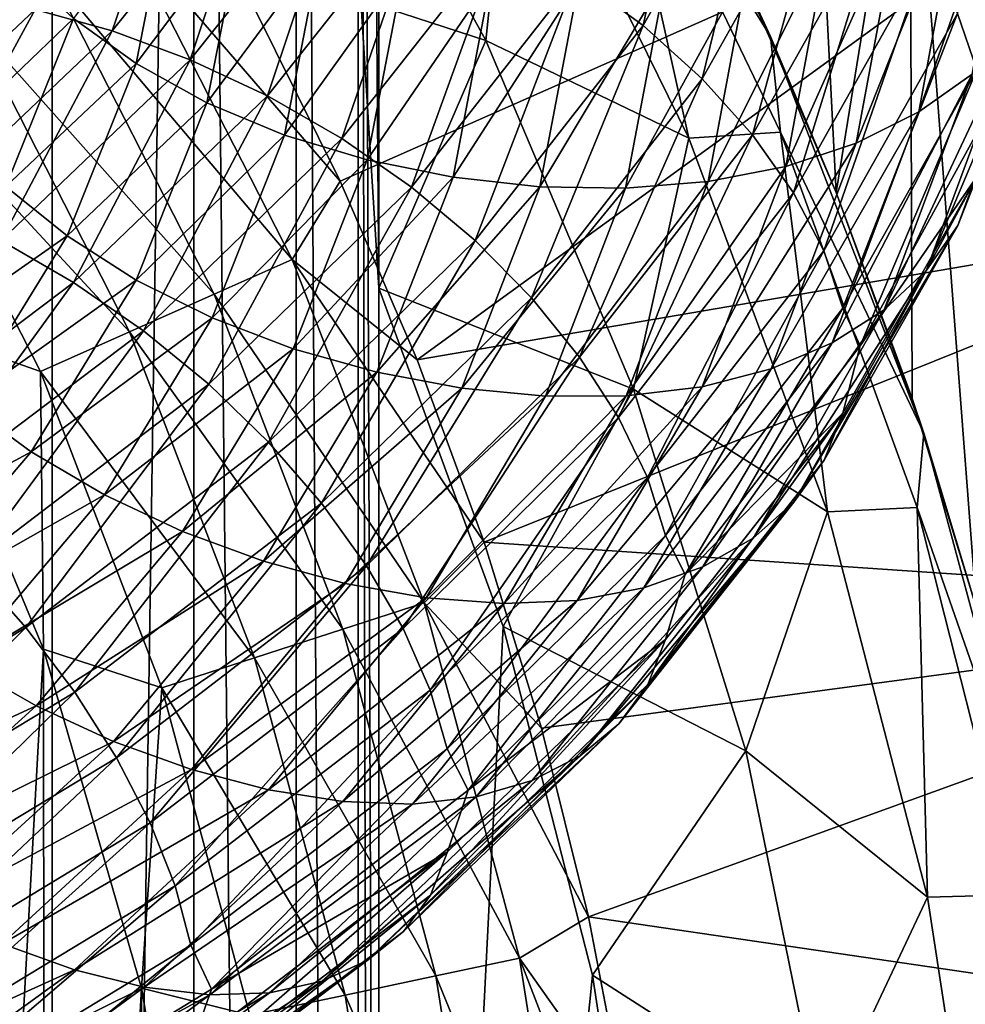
# Model space of a CAD drawing. Header units: metres. Extents: x -44 to 117, y -432 to 89.
# Tile 916 of 1056: x 13.81 to 18.26, y -63.78 to -59.15. Entities that reach past the tile are written whole.
import ezdxf

# ---------------------------------------------------------------- set-up
doc = ezdxf.new("R2010")
doc.units = ezdxf.units.M
doc.layers.add('solid_125568', color=7, linetype='CONTINUOUS')

msp = doc.modelspace()

# ---------------------------------------------------------------- linework, layer by layer
at = {"layer": 'solid_125568'}
for points in [[(13.124221, -93, 347.24649), (13.964926, -48, 345.725403), (13.124092, -48, 347.246704)], [(13.124221, -93, 347.24649), (13.96501, -93, 345.72522), (13.964926, -48, 345.725403)], [(13.96501, -93, 345.72522), (14.630137, -48, 344.119476), (13.964926, -48, 345.725403)], [(13.96501, -93, 345.72522), (14.63019, -93, 344.119324), (14.630137, -48, 344.119476)], [(15.11137, -93, 342.449127), (15.111359, -48, 342.449188), (14.630137, -48, 344.119476)], [(14.63019, -93, 344.119324), (15.11137, -93, 342.449127), (14.630137, -48, 344.119476)], [(15.402539, -93, 340.735443), (15.402534, -48, 340.735504), (15.111359, -48, 342.449188)], [(15.11137, -93, 342.449127), (15.402539, -93, 340.735443), (15.111359, -48, 342.449188)], [(15.5, -60.414574, 339), (15.5, -48, 339), (15.402534, -48, 340.735504)], [(15.5, -93, 339), (15.5, -73.585426, 339), (15.402534, -48, 340.735504)], [(15.5, -60.414574, 339), (15.402534, -48, 340.735504), (15.5, -73.585426, 339)], [(15.402539, -93, 340.735443), (15.5, -93, 339), (15.402534, -48, 340.735504)], [(15.5, -60.414574, 339), (15.414351, -59.058399, 337.372803), (15.5, -48, 339)], [(17.491821, -56.896725, 294.5), (17.243034, -59.02034, 294.5), (17.648712, -59.96497, 294.5)], [(17.995012, -57.824001, 294.5), (17.491821, -56.896725, 294.5), (17.648712, -59.96497, 294.5)], [(18.047737, -57.353283, 294.476563), (18.451561, -58.781536, 294.5), (18.906376, -59.168724, 294.476563)], [(18.047737, -57.353283, 294.476563), (18.906376, -59.168724, 294.476563), (18.843903, -58.384029, 294.406891)], [(17.33934, -59.231647, 325.5), (16.426823, -57.452251, 325.5), (16.572903, -57.989498, 328.92865)], [(16.787975, -58.103371, 294.5), (16.426823, -57.452251, 325.5), (17.33934, -59.231647, 325.5)], [(16.129858, -58.029922, 332.339172), (15.145699, -57.687019, 335.704865), (16.001421, -59.249939, 335.706604)], [(16.001421, -59.249939, 335.706604), (15.145699, -57.687019, 335.704865), (15.414351, -59.058399, 337.372803)], [(13.959386, -58.940544, 266.826752), (13.582321, -59.158241, 266.646545), (12.68823, -57.781464, 266.646545)], [(17.995012, -57.824001, 294.5), (17.648712, -59.96497, 294.5), (18.004662, -60.934494, 294.5)], [(17.995012, -57.824001, 294.5), (18.004662, -60.934494, 294.5), (18.307907, -61.920414, 294.5)], [(18.451561, -58.781536, 294.5), (17.995012, -57.824001, 294.5), (18.307907, -61.920414, 294.5)], [(16.427301, -58.951443, 882.963989), (17.013206, -57.915188, 884.461121), (16.740824, -59.180771, 883.023621)], [(17.013206, -57.915188, 884.461121), (17.33794, -58.121593, 884.545593), (16.740824, -59.180771, 883.023621)], [(16.572903, -57.989498, 328.92865), (16.129858, -58.029922, 332.339172), (16.955782, -59.710552, 332.339172)], [(17.386709, -59.682034, 328.92865), (16.572903, -57.989498, 328.92865), (16.955782, -59.710552, 332.339172)], [(17.33934, -59.231647, 325.5), (16.572903, -57.989498, 328.92865), (17.386709, -59.682034, 328.92865)], [(18.217659, -59.124065, 885.223267), (18.638592, -57.973721, 886.860107), (18.309484, -59.388973, 885.455872)], [(16.955782, -59.710552, 332.339172), (16.129858, -58.029922, 332.339172), (16.001421, -59.249939, 335.706604)], [(17.243034, -59.02034, 294.5), (16.787975, -58.103371, 294.5), (17.33934, -59.231647, 325.5)], [(16.740824, -59.180771, 883.023621), (17.33794, -58.121593, 884.545593), (17.018364, -59.43055, 883.124023)], [(17.33794, -58.121593, 884.545593), (17.625408, -58.351677, 884.668335), (17.018364, -59.43055, 883.124023)], [(19.197523, -58.192883, 271.621307), (15.318332, -59.912086, 267.378693), (14.912152, -59.093197, 267.378693)], [(19.197523, -58.192883, 271.621307), (15.679584, -60.751762, 267.378693), (15.318332, -59.912086, 267.378693)], [(19.197523, -58.192883, 271.621307), (19.935804, -60.023335, 271.621307), (15.679584, -60.751762, 267.378693)], [(13.88475, -59.105511, 881.977478), (14.57121, -58.255226, 883.284668), (14.247001, -59.204628, 881.810791)], [(14.57121, -58.255226, 883.284668), (14.951364, -58.325253, 883.145081), (14.247001, -59.204628, 881.810791)], [(18.492855, -58.284611, 890.020874), (18.239431, -58.483288, 890.235046), (18.03652, -59.586685, 888.602539)], [(18.287102, -59.409386, 888.370972), (18.492855, -58.284611, 890.020874), (18.03652, -59.586685, 888.602539)], [(14.247001, -59.204628, 881.810791), (14.951364, -58.325253, 883.145081), (14.613564, -59.340984, 881.678955)], [(14.951364, -58.325253, 883.145081), (15.336054, -58.432522, 883.040894), (14.613564, -59.340984, 881.678955)], [(17.018364, -59.43055, 883.124023), (17.625408, -58.351677, 884.668335), (17.255434, -59.694508, 883.26123)], [(17.625408, -58.351677, 884.668335), (17.870958, -58.599438, 884.825134), (17.255434, -59.694508, 883.26123)], [(14.613564, -59.340984, 881.678955), (15.336054, -58.432522, 883.040894), (14.975868, -59.511234, 881.5849)], [(15.336054, -58.432522, 883.040894), (15.716281, -58.57439, 882.974426), (14.975868, -59.511234, 881.5849)], [(18.239431, -58.483288, 890.235046), (17.94256, -58.653801, 890.424561), (17.74299, -59.732937, 888.813049)], [(18.03652, -59.586685, 888.602539), (18.239431, -58.483288, 890.235046), (17.74299, -59.732937, 888.813049)], [(14.3592, -59.359432, 889.198425), (14.52069, -58.535336, 890.550842), (14.064962, -59.147442, 889.054321)], [(14.856774, -58.696014, 890.685303), (14.52069, -58.535336, 890.550842), (14.3592, -59.359432, 889.198425)], [(14.975868, -59.511234, 881.5849), (15.716281, -58.57439, 882.974426), (15.325328, -59.71204, 881.531616)], [(15.716281, -58.57439, 882.974426), (16.083036, -58.748238, 882.948059), (15.325328, -59.71204, 881.531616)], [(17.255434, -59.694508, 883.26123), (17.870958, -58.599438, 884.825134), (17.447536, -59.966381, 883.431335)], [(17.870958, -58.599438, 884.825134), (18.069929, -58.858894, 885.011597), (17.447536, -59.966381, 883.431335)], [(17.94256, -58.653801, 890.424561), (17.607069, -58.790955, 890.583923), (17.411276, -59.843376, 888.996704)], [(17.74299, -59.732937, 888.813049), (17.94256, -58.653801, 890.424561), (17.411276, -59.843376, 888.996704)], [(13.813609, -58.91375, 888.878967), (13.609919, -58.664261, 888.677002), (13.302548, -59.424374, 887.405762)], [(14.691559, -59.543762, 889.306641), (14.856774, -58.696014, 890.685303), (14.3592, -59.359432, 889.198425)], [(15.225776, -58.821159, 890.782593), (14.856774, -58.696014, 890.685303), (14.691559, -59.543762, 889.306641)], [(14.307359, -58.739643, 267.072937), (15.092424, -60.280418, 267.072937), (13.959386, -58.940544, 266.826752)], [(14.307359, -58.739643, 267.072937), (14.912152, -59.093197, 267.378693), (15.318332, -59.912086, 267.378693)], [(14.307359, -58.739643, 267.072937), (15.318332, -59.912086, 267.378693), (15.092424, -60.280418, 267.072937)], [(15.325328, -59.71204, 881.531616), (16.083036, -58.748238, 882.948059), (15.653351, -59.940079, 881.522034)], [(16.083036, -58.748238, 882.948059), (16.427301, -58.951443, 882.963989), (15.653351, -59.940079, 881.522034)], [(18.733433, -58.739094, 887.606262), (18.640331, -58.980793, 887.867126), (18.219326, -60.119835, 886.22229)], [(18.310341, -59.88805, 885.956543), (18.733433, -58.739094, 887.606262), (18.219326, -60.119835, 886.22229)], [(17.607069, -58.790955, 890.583923), (17.23855, -58.890453, 890.708557), (17.0469, -59.914196, 889.148376)], [(17.411276, -59.843376, 888.996704), (17.607069, -58.790955, 890.583923), (17.0469, -59.914196, 889.148376)], [(15.056476, -59.695282, 889.375244), (15.225776, -58.821159, 890.782593), (14.691559, -59.543762, 889.306641)], [(15.618838, -58.909569, 890.842102), (15.225776, -58.821159, 890.782593), (15.056476, -59.695282, 889.375244)], [(17.23855, -58.890453, 890.708557), (16.845818, -58.951721, 890.797058), (16.658564, -59.945454, 889.266235)], [(17.0469, -59.914196, 889.148376), (17.23855, -58.890453, 890.708557), (16.658564, -59.945454, 889.266235)], [(17.447536, -59.966381, 883.431335), (18.069929, -58.858894, 885.011597), (17.59017, -60.239925, 883.630249)], [(18.069929, -58.858894, 885.011597), (18.217659, -59.124065, 885.223267), (17.59017, -60.239925, 883.630249)], [(13.501658, -59.687031, 887.591248), (13.813609, -58.91375, 888.878967), (13.302548, -59.424374, 887.405762)], [(14.064962, -59.147442, 889.054321), (13.813609, -58.91375, 888.878967), (13.501658, -59.687031, 887.591248)], [(15.445198, -59.81216, 889.40448), (15.618838, -58.909569, 890.842102), (15.056476, -59.695282, 889.375244)], [(16.026306, -58.960972, 890.864197), (15.618838, -58.909569, 890.842102), (15.445198, -59.81216, 889.40448)], [(13.959386, -58.940544, 266.826752), (14.725358, -60.443848, 266.826752), (13.582321, -59.158241, 266.646545)], [(15.092424, -60.280418, 267.072937), (14.725358, -60.443848, 266.826752), (13.959386, -58.940544, 266.826752)], [(15.848163, -59.893448, 889.395325), (16.026306, -58.960972, 890.864197), (15.445198, -59.81216, 889.40448)], [(15.653351, -59.940079, 881.522034), (16.427301, -58.951443, 882.963989), (15.952074, -60.191467, 881.557983)], [(16.438519, -58.975113, 890.849121), (16.026306, -58.960972, 890.864197), (15.848163, -59.893448, 889.395325)], [(16.255806, -59.938194, 889.348938), (16.438519, -58.975113, 890.849121), (15.848163, -59.893448, 889.395325)], [(16.427301, -58.951443, 882.963989), (16.740824, -59.180771, 883.023621), (15.952074, -60.191467, 881.557983)], [(16.845818, -58.951721, 890.797058), (16.438519, -58.975113, 890.849121), (16.255806, -59.938194, 889.348938)], [(16.658564, -59.945454, 889.266235), (16.845818, -58.951721, 890.797058), (16.255806, -59.938194, 889.348938)], [(18.640331, -58.980793, 887.867126), (18.489964, -59.205822, 888.123901), (18.072348, -60.330791, 886.488342)], [(18.219326, -60.119835, 886.22229), (18.640331, -58.980793, 887.867126), (18.072348, -60.330791, 886.488342)], [(17.648712, -59.96497, 294.5), (17.243034, -59.02034, 294.5), (17.33934, -59.231647, 325.5)], [(13.535378, -59.046993, 882.176025), (13.88475, -59.105511, 881.977478), (13.039907, -59.901146, 880.730408)], [(16.001421, -59.249939, 335.706604), (15.414351, -59.058399, 337.372803), (15.5, -60.414574, 339)], [(13.039907, -59.901146, 880.730408), (13.88475, -59.105511, 881.977478), (13.380122, -60.027897, 880.538208)], [(13.88475, -59.105511, 881.977478), (14.247001, -59.204628, 881.810791), (13.380122, -60.027897, 880.538208)], [(13.582321, -59.158241, 266.646545), (14.327603, -60.620941, 266.646545), (13.185468, -59.387367, 266.536713)], [(13.747354, -59.937611, 887.746704), (14.064962, -59.147442, 889.054321), (13.501658, -59.687031, 887.591248)], [(14.725358, -60.443848, 266.826752), (14.327603, -60.620941, 266.646545), (13.582321, -59.158241, 266.646545)], [(14.3592, -59.359432, 889.198425), (14.064962, -59.147442, 889.054321), (13.747354, -59.937611, 887.746704)], [(17.59017, -60.239925, 883.630249), (18.217659, -59.124065, 885.223267), (17.678831, -60.508877, 883.854126)], [(18.217659, -59.124065, 885.223267), (18.309484, -59.388973, 885.455872), (17.678831, -60.508877, 883.854126)], [(13.380122, -60.027897, 880.538208), (14.247001, -59.204628, 881.810791), (13.724378, -60.191887, 880.38031)], [(14.247001, -59.204628, 881.810791), (14.613564, -59.340984, 881.678955), (13.724378, -60.191887, 880.38031)], [(15.952074, -60.191467, 881.557983), (16.740824, -59.180771, 883.023621), (16.216511, -60.460205, 881.636963)], [(16.740824, -59.180771, 883.023621), (17.018364, -59.43055, 883.124023), (16.216511, -60.460205, 881.636963)], [(18.489964, -59.205822, 888.123901), (18.287102, -59.409386, 888.370972), (17.874077, -60.51656, 886.748718)], [(18.072348, -60.330791, 886.488342), (18.489964, -59.205822, 888.123901), (17.874077, -60.51656, 886.748718)], [(16.696606, -60.889984, 335.706604), (16.001421, -59.249939, 335.706604), (15.5, -60.414574, 339)], [(16.955782, -59.710552, 332.339172), (16.001421, -59.249939, 335.706604), (16.696606, -60.889984, 335.706604)], [(18.05978, -61.097092, 325.5), (17.33934, -59.231647, 325.5), (17.386709, -59.682034, 328.92865)], [(17.648712, -59.96497, 294.5), (17.33934, -59.231647, 325.5), (18.05978, -61.097092, 325.5)], [(13.724378, -60.191887, 880.38031), (14.613564, -59.340984, 881.678955), (14.064626, -60.389095, 880.260315)], [(14.613564, -59.340984, 881.678955), (14.975868, -59.511234, 881.5849), (14.064626, -60.389095, 880.260315)], [(13.185468, -59.387367, 266.536713), (13.908973, -60.807327, 266.536713), (13.291088, -60.589272, 266.5)], [(14.327603, -60.620941, 266.646545), (13.908973, -60.807327, 266.536713), (13.185468, -59.387367, 266.536713)], [(14.03496, -60.169876, 887.867798), (14.3592, -59.359432, 889.198425), (13.747354, -59.937611, 887.746704)], [(14.691559, -59.543762, 889.306641), (14.3592, -59.359432, 889.198425), (14.03496, -60.169876, 887.867798)], [(17.678831, -60.508877, 883.854126), (18.309484, -59.388973, 885.455872), (17.760914, -60.68679, 884.209961)], [(18.309484, -59.388973, 885.455872), (18.380465, -59.55859, 885.827454), (17.760914, -60.68679, 884.209961)], [(16.216511, -60.460205, 881.636963), (17.018364, -59.43055, 883.124023), (16.442387, -60.73975, 881.755493)], [(17.018364, -59.43055, 883.124023), (17.255434, -59.694508, 883.26123), (16.442387, -60.73975, 881.755493)], [(18.287102, -59.409386, 888.370972), (18.03652, -59.586685, 888.602539), (17.629177, -60.672775, 886.997437)], [(17.874077, -60.51656, 886.748718), (18.287102, -59.409386, 888.370972), (17.629177, -60.672775, 886.997437)], [(14.064626, -60.389095, 880.260315), (14.975868, -59.511234, 881.5849), (14.392805, -60.615509, 880.181702)], [(14.975868, -59.511234, 881.5849), (15.325328, -59.71204, 881.531616), (14.392805, -60.615509, 880.181702)], [(14.359825, -60.377552, 887.950195), (14.691559, -59.543762, 889.306641), (14.03496, -60.169876, 887.867798)], [(15.056476, -59.695282, 889.375244), (14.691559, -59.543762, 889.306641), (14.359825, -60.377552, 887.950195)], [(17.760914, -60.68679, 884.209961), (18.380465, -59.55859, 885.827454), (18.310341, -59.88805, 885.956543)], [(18.03652, -59.586685, 888.602539), (17.74299, -59.732937, 888.813049), (17.342316, -60.79509, 887.228516)], [(17.629177, -60.672775, 886.997437), (18.03652, -59.586685, 888.602539), (17.342316, -60.79509, 887.228516)], [(14.716521, -60.555111, 887.990723), (15.056476, -59.695282, 889.375244), (14.359825, -60.377552, 887.950195)], [(14.392805, -60.615509, 880.181702), (15.325328, -59.71204, 881.531616), (14.700844, -60.867123, 880.14801)], [(15.325328, -59.71204, 881.531616), (15.653351, -59.940079, 881.522034), (14.700844, -60.867123, 880.14801)], [(15.445198, -59.81216, 889.40448), (15.056476, -59.695282, 889.375244), (14.716521, -60.555111, 887.990723)], [(16.442387, -60.73975, 881.755493), (17.255434, -59.694508, 883.26123), (16.62542, -61.023582, 881.909973)], [(17.255434, -59.694508, 883.26123), (17.447536, -59.966381, 883.431335), (16.62542, -61.023582, 881.909973)], [(17.607155, -61.466221, 332.339172), (16.955782, -59.710552, 332.339172), (16.696606, -60.889984, 335.706604)], [(17.386709, -59.682034, 328.92865), (16.955782, -59.710552, 332.339172), (17.607155, -61.466221, 332.339172)], [(18.028189, -61.447102, 328.92865), (17.386709, -59.682034, 328.92865), (17.607155, -61.466221, 332.339172)], [(18.05978, -61.097092, 325.5), (17.386709, -59.682034, 328.92865), (18.028189, -61.447102, 328.92865)], [(17.74299, -59.732937, 888.813049), (17.411276, -59.843376, 888.996704), (17.018139, -60.879169, 887.435852)], [(17.342316, -60.79509, 887.228516), (17.74299, -59.732937, 888.813049), (17.018139, -60.879169, 887.435852)], [(15.096495, -60.700096, 887.990234), (15.445198, -59.81216, 889.40448), (14.716521, -60.555111, 887.990723)], [(15.848163, -59.893448, 889.395325), (15.445198, -59.81216, 889.40448), (15.096495, -60.700096, 887.990234)], [(17.411276, -59.843376, 888.996704), (17.0469, -59.914196, 889.148376), (16.662035, -60.921692, 887.614136)], [(17.018139, -60.879169, 887.435852), (17.411276, -59.843376, 888.996704), (16.662035, -60.921692, 887.614136)], [(15.490389, -60.810875, 887.9505), (15.848163, -59.893448, 889.395325), (15.096495, -60.700096, 887.990234)], [(16.255806, -59.938194, 889.348938), (15.848163, -59.893448, 889.395325), (15.490389, -60.810875, 887.9505)], [(18.310341, -59.88805, 885.956543), (18.219326, -60.119835, 886.22229), (17.591742, -61.224693, 884.621582)], [(17.67964, -61.002575, 884.351074), (18.310341, -59.88805, 885.956543), (17.591742, -61.224693, 884.621582)], [(17.760914, -60.68679, 884.209961), (18.310341, -59.88805, 885.956543), (17.67964, -61.002575, 884.351074)], [(14.03496, -60.169876, 887.867798), (13.747354, -59.937611, 887.746704), (13.273872, -60.702267, 886.472351)], [(14.700844, -60.867123, 880.14801), (15.653351, -59.940079, 881.522034), (14.981361, -61.139465, 880.161621)], [(15.653351, -59.940079, 881.522034), (15.952074, -60.191467, 881.557983), (14.981361, -61.139465, 880.161621)], [(15.092424, -60.280418, 267.072937), (15.318332, -59.912086, 267.378693), (15.679584, -60.751762, 267.378693)], [(15.888842, -60.885838, 887.873413), (16.255806, -59.938194, 889.348938), (15.490389, -60.810875, 887.9505)], [(16.658564, -59.945454, 889.266235), (16.255806, -59.938194, 889.348938), (15.888842, -60.885838, 887.873413)], [(16.282497, -60.92334, 887.76062), (16.658564, -59.945454, 889.266235), (15.888842, -60.885838, 887.873413)], [(17.0469, -59.914196, 889.148376), (16.658564, -59.945454, 889.266235), (16.282497, -60.92334, 887.76062)], [(16.662035, -60.921692, 887.614136), (17.0469, -59.914196, 889.148376), (16.282497, -60.92334, 887.76062)], [(16.62542, -61.023582, 881.909973), (17.447536, -59.966381, 883.431335), (16.761324, -61.305183, 882.096741)], [(17.447536, -59.966381, 883.431335), (17.59017, -60.239925, 883.630249), (16.761324, -61.305183, 882.096741)], [(18.004662, -60.934494, 294.5), (17.648712, -59.96497, 294.5), (18.05978, -61.097092, 325.5)], [(19.935804, -60.023335, 271.621307), (15.994848, -61.609764, 267.378693), (15.679584, -60.751762, 267.378693)], [(19.935804, -60.023335, 271.621307), (20.5, -61.914711, 271.621307), (15.994848, -61.609764, 267.378693)], [(18.219326, -60.119835, 886.22229), (18.072348, -60.330791, 886.488342), (17.449821, -61.421932, 884.896606)], [(17.591742, -61.224693, 884.621582), (18.219326, -60.119835, 886.22229), (17.449821, -61.421932, 884.896606)], [(13.551586, -60.954311, 886.571167), (14.03496, -60.169876, 887.867798), (13.273872, -60.702267, 886.472351)], [(14.359825, -60.377552, 887.950195), (14.03496, -60.169876, 887.867798), (13.551586, -60.954311, 886.571167)], [(13.724378, -60.191887, 880.38031), (14.064626, -60.389095, 880.260315), (12.994136, -61.195232, 879.012085)], [(14.981361, -61.139465, 880.161621), (15.952074, -60.191467, 881.557983), (15.229678, -61.426205, 880.22052)], [(15.952074, -60.191467, 881.557983), (16.216511, -60.460205, 881.636963), (15.229678, -61.426205, 880.22052)], [(15.092424, -60.280418, 267.072937), (15.712133, -61.894817, 267.072937), (14.725358, -60.443848, 266.826752)], [(15.092424, -60.280418, 267.072937), (15.679584, -60.751762, 267.378693), (15.994848, -61.609764, 267.378693)], [(15.092424, -60.280418, 267.072937), (15.994848, -61.609764, 267.378693), (15.712133, -61.894817, 267.072937)], [(16.761324, -61.305183, 882.096741), (17.59017, -60.239925, 883.630249), (16.845808, -61.578026, 882.312256)], [(17.59017, -60.239925, 883.630249), (17.678831, -60.508877, 883.854126), (16.845808, -61.578026, 882.312256)], [(18.072348, -60.330791, 886.488342), (17.874077, -60.51656, 886.748718), (17.258389, -61.590351, 885.169861)], [(17.449821, -61.421932, 884.896606), (18.072348, -60.330791, 886.488342), (17.258389, -61.590351, 885.169861)], [(12.994136, -61.195232, 879.012085), (14.064626, -60.389095, 880.260315), (13.297318, -61.44561, 878.909973)], [(14.064626, -60.389095, 880.260315), (14.392805, -60.615509, 880.181702), (13.297318, -61.44561, 878.909973)], [(13.865273, -61.184761, 886.628601), (14.359825, -60.377552, 887.950195), (13.551586, -60.954311, 886.571167)], [(14.716521, -60.555111, 887.990723), (14.359825, -60.377552, 887.950195), (13.865273, -61.184761, 886.628601)], [(16.083273, -62.005394, 339), (15.5, -60.414574, 339), (15.5, -73.585426, 339)], [(16.696606, -60.889984, 335.706604), (15.5, -60.414574, 339), (16.083273, -62.005394, 339)], [(14.725358, -60.443848, 266.826752), (15.329995, -62.018982, 266.826752), (14.327603, -60.620941, 266.646545)], [(15.712133, -61.894817, 267.072937), (15.329995, -62.018982, 266.826752), (14.725358, -60.443848, 266.826752)], [(15.229678, -61.426205, 880.22052), (16.216511, -60.460205, 881.636963), (15.441785, -61.720554, 880.321411)], [(16.216511, -60.460205, 881.636963), (16.442387, -60.73975, 881.755493), (15.441785, -61.720554, 880.321411)], [(16.845808, -61.578026, 882.312256), (17.678831, -60.508877, 883.854126), (16.938879, -61.761818, 882.656372)], [(17.678831, -60.508877, 883.854126), (17.760914, -60.68679, 884.209961), (16.938879, -61.761818, 882.656372)], [(14.209705, -61.387707, 886.641907), (14.716521, -60.555111, 887.990723), (13.865273, -61.184761, 886.628601)], [(15.096495, -60.700096, 887.990234), (14.716521, -60.555111, 887.990723), (14.209705, -61.387707, 886.641907)], [(17.874077, -60.51656, 886.748718), (17.629177, -60.672775, 886.997437), (17.02195, -61.726013, 885.43512)], [(17.258389, -61.590351, 885.169861), (17.874077, -60.51656, 886.748718), (17.02195, -61.726013, 885.43512)], [(13.291088, -60.589272, 266.5), (13.924395, -62.112686, 266.5), (13.301452, -73.389244, 266.5)], [(13.908973, -60.807327, 266.536713), (13.924395, -62.112686, 266.5), (13.291088, -60.589272, 266.5)], [(13.297318, -61.44561, 878.909973), (14.392805, -60.615509, 880.181702), (13.581887, -61.719292, 878.853943)], [(14.392805, -60.615509, 880.181702), (14.700844, -60.867123, 880.14801), (13.581887, -61.719292, 878.853943)], [(14.327603, -60.620941, 266.646545), (14.915908, -62.153526, 266.646545), (13.908973, -60.807327, 266.536713)], [(15.329995, -62.018982, 266.826752), (14.915908, -62.153526, 266.646545), (14.327603, -60.620941, 266.646545)], [(17.629177, -60.672775, 886.997437), (17.342316, -60.79509, 887.228516), (16.745007, -61.824989, 885.686096)], [(17.02195, -61.726013, 885.43512), (17.629177, -60.672775, 886.997437), (16.745007, -61.824989, 885.686096)], [(16.938879, -61.761818, 882.656372), (17.760914, -60.68679, 884.209961), (17.67964, -61.002575, 884.351074)], [(14.576622, -61.560104, 886.612671), (15.096495, -60.700096, 887.990234), (14.209705, -61.387707, 886.641907)], [(15.490389, -60.810875, 887.9505), (15.096495, -60.700096, 887.990234), (14.576622, -61.560104, 886.612671)], [(15.441785, -61.720554, 880.321411), (16.442387, -60.73975, 881.755493), (15.613662, -62.015739, 880.461182)], [(16.442387, -60.73975, 881.755493), (16.62542, -61.023582, 881.909973), (15.613662, -62.015739, 880.461182)], [(13.908973, -60.807327, 266.536713), (14.480089, -62.295135, 266.536713), (13.924395, -62.112686, 266.5)], [(14.915908, -62.153526, 266.646545), (14.480089, -62.295135, 266.536713), (13.908973, -60.807327, 266.536713)], [(14.956979, -61.699657, 886.543396), (15.490389, -60.810875, 887.9505), (14.576622, -61.560104, 886.612671)], [(15.888842, -60.885838, 887.873413), (15.490389, -60.810875, 887.9505), (14.956979, -61.699657, 886.543396)], [(17.342316, -60.79509, 887.228516), (17.018139, -60.879169, 887.435852), (16.432043, -61.883377, 885.916443)], [(16.745007, -61.824989, 885.686096), (17.342316, -60.79509, 887.228516), (16.432043, -61.883377, 885.916443)], [(13.581887, -61.719292, 878.853943), (14.700844, -60.867123, 880.14801), (13.841023, -62.011234, 878.846863)], [(14.700844, -60.867123, 880.14801), (14.981361, -61.139465, 880.161621), (13.841023, -62.011234, 878.846863)], [(17.018139, -60.879169, 887.435852), (16.662035, -60.921692, 887.614136), (16.088249, -61.898304, 886.120422)], [(16.432043, -61.883377, 885.916443), (17.018139, -60.879169, 887.435852), (16.088249, -61.898304, 886.120422)], [(15.341724, -61.804077, 886.436523), (15.888842, -60.885838, 887.873413), (14.956979, -61.699657, 886.543396)], [(16.282497, -60.92334, 887.76062), (15.888842, -60.885838, 887.873413), (15.341724, -61.804077, 886.436523)], [(15.721812, -61.871082, 886.294678), (16.282497, -60.92334, 887.76062), (15.341724, -61.804077, 886.436523)], [(16.662035, -60.921692, 887.614136), (16.282497, -60.92334, 887.76062), (15.721812, -61.871082, 886.294678)], [(16.088249, -61.898304, 886.120422), (16.662035, -60.921692, 887.614136), (15.721812, -61.871082, 886.294678)], [(17.224192, -62.591362, 335.706604), (16.696606, -60.889984, 335.706604), (16.083273, -62.005394, 339)], [(17.607155, -61.466221, 332.339172), (16.696606, -60.889984, 335.706604), (17.224192, -62.591362, 335.706604)], [(13.865273, -61.184761, 886.628601), (13.551586, -60.954311, 886.571167), (12.913086, -61.700481, 885.320679)], [(18.307907, -61.920414, 294.5), (18.004662, -60.934494, 294.5), (18.05978, -61.097092, 325.5)], [(17.67964, -61.002575, 884.351074), (17.591742, -61.224693, 884.621582), (16.762785, -62.279354, 883.080688)], [(16.84656, -62.066544, 882.805664), (17.67964, -61.002575, 884.351074), (16.762785, -62.279354, 883.080688)], [(16.938879, -61.761818, 882.656372), (17.67964, -61.002575, 884.351074), (16.84656, -62.066544, 882.805664)], [(15.613662, -62.015739, 880.461182), (16.62542, -61.023582, 881.909973), (15.741285, -62.304985, 880.636475)], [(16.62542, -61.023582, 881.909973), (16.761324, -61.305183, 882.096741), (15.741285, -62.304985, 880.636475)], [(18.58029, -63.0285, 325.5), (18.05978, -61.097092, 325.5), (18.028189, -61.447102, 328.92865)], [(18.307907, -61.920414, 294.5), (18.05978, -61.097092, 325.5), (18.58029, -63.0285, 325.5)], [(13.841023, -62.011234, 878.846863), (14.981361, -61.139465, 880.161621), (14.07041, -62.314812, 878.887085)], [(14.981361, -61.139465, 880.161621), (15.229678, -61.426205, 880.22052), (14.07041, -62.314812, 878.887085)], [(13.212007, -61.95285, 885.354309), (13.865273, -61.184761, 886.628601), (12.913086, -61.700481, 885.320679)], [(14.209705, -61.387707, 886.641907), (13.865273, -61.184761, 886.628601), (13.212007, -61.95285, 885.354309)], [(17.591742, -61.224693, 884.621582), (17.449821, -61.421932, 884.896606), (16.627546, -62.463383, 883.364258)], [(16.762785, -62.279354, 883.080688), (17.591742, -61.224693, 884.621582), (16.627546, -62.463383, 883.364258)], [(15.741285, -62.304985, 880.636475), (16.761324, -61.305183, 882.096741), (15.820629, -62.581524, 880.844177)], [(16.761324, -61.305183, 882.096741), (16.845808, -61.578026, 882.312256), (15.820629, -62.581524, 880.844177)], [(13.54023, -62.180248, 885.341675), (14.209705, -61.387707, 886.641907), (13.212007, -61.95285, 885.354309)], [(14.576622, -61.560104, 886.612671), (14.209705, -61.387707, 886.641907), (13.54023, -62.180248, 885.341675)], [(14.07041, -62.314812, 878.887085), (15.229678, -61.426205, 880.22052), (14.266346, -62.623005, 878.97168)], [(15.229678, -61.426205, 880.22052), (15.441785, -61.720554, 880.321411), (14.266346, -62.623005, 878.97168)], [(17.449821, -61.421932, 884.896606), (17.258389, -61.590351, 885.169861), (16.445143, -62.615101, 883.649841)], [(16.627546, -62.463383, 883.364258), (17.449821, -61.421932, 884.896606), (16.445143, -62.615101, 883.649841)], [(18.077271, -63.278858, 332.339172), (17.607155, -61.466221, 332.339172), (17.224192, -62.591362, 335.706604)], [(18.028189, -61.447102, 328.92865), (17.607155, -61.466221, 332.339172), (18.077271, -63.278858, 332.339172)], [(18.490986, -63.267208, 328.92865), (18.028189, -61.447102, 328.92865), (18.077271, -63.278858, 332.339172)], [(18.58029, -63.0285, 325.5), (18.028189, -61.447102, 328.92865), (18.490986, -63.267208, 328.92865)], [(13.889889, -62.37904, 885.284973), (14.576622, -61.560104, 886.612671), (13.54023, -62.180248, 885.341675)], [(14.956979, -61.699657, 886.543396), (14.576622, -61.560104, 886.612671), (13.889889, -62.37904, 885.284973)], [(15.712133, -61.894817, 267.072937), (15.994848, -61.609764, 267.378693), (16.263203, -62.483574, 267.378693)], [(15.820629, -62.581524, 880.844177), (16.845808, -61.578026, 882.312256), (15.918944, -62.775234, 881.171326)], [(16.845808, -61.578026, 882.312256), (16.938879, -61.761818, 882.656372), (15.918944, -62.775234, 881.171326)], [(20.5, -61.914711, 271.621307), (16.263203, -62.483574, 267.378693), (15.994848, -61.609764, 267.378693)], [(17.258389, -61.590351, 885.169861), (17.02195, -61.726013, 885.43512), (16.21987, -62.730976, 883.930908)], [(16.445143, -62.615101, 883.649841), (17.258389, -61.590351, 885.169861), (16.21987, -62.730976, 883.930908)], [(14.252355, -62.546291, 885.187378), (14.956979, -61.699657, 886.543396), (13.889889, -62.37904, 885.284973)], [(15.341724, -61.804077, 886.436523), (14.956979, -61.699657, 886.543396), (14.252355, -62.546291, 885.187378)], [(13.581887, -61.719292, 878.853943), (13.841023, -62.011234, 878.846863), (12.543427, -62.793247, 877.625854)], [(14.266346, -62.623005, 878.97168), (15.441785, -61.720554, 880.321411), (14.425121, -62.928802, 879.097778)], [(15.441785, -61.720554, 880.321411), (15.613662, -62.015739, 880.461182), (14.425121, -62.928802, 879.097778)], [(15.918944, -62.775234, 881.171326), (16.938879, -61.761818, 882.656372), (16.84656, -62.066544, 882.805664)], [(17.02195, -61.726013, 885.43512), (16.745007, -61.824989, 885.686096), (15.956016, -62.807487, 884.200928)], [(16.21987, -62.730976, 883.930908), (17.02195, -61.726013, 885.43512), (15.956016, -62.807487, 884.200928)], [(14.618988, -62.679085, 885.052124), (15.341724, -61.804077, 886.436523), (14.252355, -62.546291, 885.187378)], [(15.721812, -61.871082, 886.294678), (15.341724, -61.804077, 886.436523), (14.618988, -62.679085, 885.052124)], [(16.745007, -61.824989, 885.686096), (16.432043, -61.883377, 885.916443), (15.657849, -62.841141, 884.453186)], [(15.956016, -62.807487, 884.200928), (16.745007, -61.824989, 885.686096), (15.657849, -62.841141, 884.453186)], [(14.98116, -62.774487, 884.882446), (15.721812, -61.871082, 886.294678), (14.618988, -62.679085, 885.052124)], [(16.088249, -61.898304, 886.120422), (15.721812, -61.871082, 886.294678), (14.98116, -62.774487, 884.882446)], [(15.330299, -62.829506, 884.681702), (16.088249, -61.898304, 886.120422), (14.98116, -62.774487, 884.882446)], [(15.712133, -61.894817, 267.072937), (16.159698, -63.565151, 267.072937), (15.329995, -62.018982, 266.826752)], [(16.432043, -61.883377, 885.916443), (16.088249, -61.898304, 886.120422), (15.330299, -62.829506, 884.681702)], [(15.657849, -62.841141, 884.453186), (16.432043, -61.883377, 885.916443), (15.330299, -62.829506, 884.681702)], [(15.712133, -61.894817, 267.072937), (16.263203, -62.483574, 267.378693), (16.483856, -63.370632, 267.378693)], [(15.712133, -61.894817, 267.072937), (16.483856, -63.370632, 267.378693), (16.159698, -63.565151, 267.072937)], [(20.5, -61.914711, 271.621307), (16.483856, -63.370632, 267.378693), (16.263203, -62.483574, 267.378693)], [(20.5, -61.914711, 271.621307), (20.5, -63.961185, 271.223572), (16.483856, -63.370632, 267.378693)], [(12.543427, -62.793247, 877.625854), (13.841023, -62.011234, 878.846863), (12.751278, -63.112293, 877.649109)], [(13.841023, -62.011234, 878.846863), (14.07041, -62.314812, 878.887085), (12.751278, -63.112293, 877.649109)], [(14.425121, -62.928802, 879.097778), (15.613662, -62.015739, 880.461182), (14.543019, -63.225193, 879.262451)], [(15.613662, -62.015739, 880.461182), (15.741285, -62.304985, 880.636475), (14.543019, -63.225193, 879.262451)], [(15.329995, -62.018982, 266.826752), (15.766674, -63.648689, 266.826752), (14.915908, -62.153526, 266.646545)], [(16.159698, -63.565151, 267.072937), (15.766674, -63.648689, 266.826752), (15.329995, -62.018982, 266.826752)], [(16.083273, -62.005394, 339), (15.5, -73.585426, 339), (16.503376, -63.644943, 339)], [(17.224192, -62.591362, 335.706604), (16.083273, -62.005394, 339), (16.503376, -63.644943, 339)], [(16.84656, -62.066544, 882.805664), (16.762785, -62.279354, 883.080688), (15.74262, -63.269062, 881.613525)], [(15.821316, -63.065098, 881.334229), (16.84656, -62.066544, 882.805664), (15.74262, -63.269062, 881.613525)], [(15.918944, -62.775234, 881.171326), (16.84656, -62.066544, 882.805664), (15.821316, -63.065098, 881.334229)], [(13.924395, -62.112686, 266.5), (13.932282, -71.864792, 266.5), (13.301452, -73.389244, 266.5)], [(13.924395, -62.112686, 266.5), (14.383941, -63.706268, 266.5), (13.932282, -71.864792, 266.5)], [(14.480089, -62.295135, 266.536713), (14.383941, -63.706268, 266.5), (13.924395, -62.112686, 266.5)], [(14.915908, -62.153526, 266.646545), (15.340792, -63.739216, 266.646545), (14.480089, -62.295135, 266.536713)], [(15.766674, -63.648689, 266.826752), (15.340792, -63.739216, 266.646545), (14.915908, -62.153526, 266.646545)], [(13.889889, -62.37904, 885.284973), (13.54023, -62.180248, 885.341675), (12.716302, -62.920898, 884.101379)], [(12.751278, -63.112293, 877.649109), (14.07041, -62.314812, 878.887085), (12.928818, -63.433197, 877.718811)], [(14.07041, -62.314812, 878.887085), (14.266346, -62.623005, 878.97168), (12.928818, -63.433197, 877.718811)], [(14.480089, -62.295135, 266.536713), (14.892558, -63.834488, 266.536713), (14.383941, -63.706268, 266.5)], [(15.340792, -63.739216, 266.646545), (14.892558, -63.834488, 266.536713), (14.480089, -62.295135, 266.536713)], [(14.543019, -63.225193, 879.262451), (15.741285, -62.304985, 880.636475), (14.616323, -63.505173, 879.46283)], [(15.741285, -62.304985, 880.636475), (15.820629, -62.581524, 880.844177), (14.616323, -63.505173, 879.46283)], [(16.762785, -62.279354, 883.080688), (16.627546, -62.463383, 883.364258), (15.615605, -63.440536, 881.905212)], [(15.74262, -63.269062, 881.613525), (16.762785, -62.279354, 883.080688), (15.615605, -63.440536, 881.905212)], [(13.044714, -63.144764, 884.018738), (13.889889, -62.37904, 885.284973), (12.716302, -62.920898, 884.101379)], [(14.252355, -62.546291, 885.187378), (13.889889, -62.37904, 885.284973), (13.044714, -63.144764, 884.018738)], [(16.627546, -62.463383, 883.364258), (16.445143, -62.615101, 883.649841), (15.44431, -63.576382, 882.202393)], [(15.615605, -63.440536, 881.905212), (16.627546, -62.463383, 883.364258), (15.44431, -63.576382, 882.202393)], [(13.385154, -63.338337, 883.89447), (14.252355, -62.546291, 885.187378), (13.044714, -63.144764, 884.018738)], [(14.618988, -62.679085, 885.052124), (14.252355, -62.546291, 885.187378), (13.385154, -63.338337, 883.89447)], [(14.616323, -63.505173, 879.46283), (15.820629, -62.581524, 880.844177), (14.713458, -63.711178, 879.769958)], [(15.820629, -62.581524, 880.844177), (15.918944, -62.775234, 881.171326), (14.713458, -63.711178, 879.769958)], [(17.578888, -64.33699, 335.706604), (17.224192, -62.591362, 335.706604), (16.503376, -63.644943, 339)], [(18.077271, -63.278858, 332.339172), (17.224192, -62.591362, 335.706604), (17.578888, -64.33699, 335.706604)], [(12.928818, -63.433197, 877.718811), (14.266346, -62.623005, 878.97168), (13.072687, -63.748734, 877.83252)], [(14.266346, -62.623005, 878.97168), (14.425121, -62.928802, 879.097778), (13.072687, -63.748734, 877.83252)], [(16.445143, -62.615101, 883.649841), (16.21987, -62.730976, 883.930908), (15.232772, -63.673454, 882.498413)], [(15.44431, -63.576382, 882.202393), (16.445143, -62.615101, 883.649841), (15.232772, -63.673454, 882.498413)], [(13.729493, -63.498085, 883.732483), (14.618988, -62.679085, 885.052124), (13.385154, -63.338337, 883.89447)], [(14.98116, -62.774487, 884.882446), (14.618988, -62.679085, 885.052124), (13.729493, -63.498085, 883.732483)], [(16.21987, -62.730976, 883.930908), (15.956016, -62.807487, 884.200928), (14.985019, -63.728619, 882.786316)], [(15.232772, -63.673454, 882.498413), (16.21987, -62.730976, 883.930908), (14.985019, -63.728619, 882.786316)], [(14.069617, -63.620472, 883.536621), (14.98116, -62.774487, 884.882446), (13.729493, -63.498085, 883.732483)], [(15.330299, -62.829506, 884.681702), (14.98116, -62.774487, 884.882446), (14.069617, -63.620472, 883.536621)], [(14.713458, -63.711178, 879.769958), (15.918944, -62.775234, 881.171326), (15.821316, -63.065098, 881.334229)], [(15.956016, -62.807487, 884.200928), (15.657849, -62.841141, 884.453186), (14.705049, -63.738773, 883.059265)], [(14.985019, -63.728619, 882.786316), (15.956016, -62.807487, 884.200928), (14.705049, -63.738773, 883.059265)], [(14.39748, -63.7019, 883.310913), (15.330299, -62.829506, 884.681702), (14.069617, -63.620472, 883.536621)], [(15.657849, -62.841141, 884.453186), (15.330299, -62.829506, 884.681702), (14.39748, -63.7019, 883.310913)], [(14.705049, -63.738773, 883.059265), (15.657849, -62.841141, 884.453186), (14.39748, -63.7019, 883.310913)], [(13.072687, -63.748734, 877.83252), (14.425121, -62.928802, 879.097778), (13.179521, -64.051674, 877.987549)], [(14.425121, -62.928802, 879.097778), (14.543019, -63.225193, 879.262451), (13.179521, -64.051674, 877.987549)], [(15.821316, -63.065098, 881.334229), (15.74262, -63.269062, 881.613525), (14.544211, -64.179764, 880.233154)], [(14.616937, -63.984097, 879.949829), (15.821316, -63.065098, 881.334229), (14.544211, -64.179764, 880.233154)], [(14.713458, -63.711178, 879.769958), (15.821316, -63.065098, 881.334229), (14.616937, -63.984097, 879.949829)], [(13.179521, -64.051674, 877.987549), (14.543019, -63.225193, 879.262451), (13.245951, -64.334801, 878.181335)], [(14.543019, -63.225193, 879.262451), (14.616323, -63.505173, 879.46283), (13.245951, -64.334801, 878.181335)], [(15.74262, -63.269062, 881.613525), (15.615605, -63.440536, 881.905212), (14.426858, -64.33947, 880.532349)], [(14.544211, -64.179764, 880.233154), (15.74262, -63.269062, 881.613525), (14.426858, -64.33947, 880.532349)], [(18.36129, -65.129807, 332.339172), (18.077271, -63.278858, 332.339172), (17.578888, -64.33699, 335.706604)], [(18.490986, -63.267208, 328.92865), (18.077271, -63.278858, 332.339172), (18.36129, -65.129807, 332.339172)], [(16.159698, -63.565151, 267.072937), (16.483856, -63.370632, 267.378693), (16.656164, -64.268333, 267.378693)], [(20.5, -63.961185, 271.223572), (16.656164, -64.268333, 267.378693), (16.483856, -63.370632, 267.378693)], [(15.615605, -63.440536, 881.905212), (15.44431, -63.576382, 882.202393), (14.268612, -64.460449, 880.840332)], [(14.426858, -64.33947, 880.532349), (15.615605, -63.440536, 881.905212), (14.268612, -64.460449, 880.840332)], [(14.069617, -63.620472, 883.536621), (13.729493, -63.498085, 883.732483), (12.684546, -64.248932, 882.489075)], [(13.245951, -64.334801, 878.181335), (14.616323, -63.505173, 879.46283), (13.345356, -64.548538, 878.475708)], [(14.616323, -63.505173, 879.46283), (14.713458, -63.711178, 879.769958), (13.345356, -64.548538, 878.475708)], [(16.159698, -63.565151, 267.072937), (16.430212, -65.273117, 267.072937), (15.766674, -63.648689, 266.826752)], [(16.159698, -63.565151, 267.072937), (16.656164, -64.268333, 267.378693), (16.779623, -65.174049, 267.378693)], [(16.159698, -63.565151, 267.072937), (16.779623, -65.174049, 267.378693), (16.430212, -65.273117, 267.072937)], [(15.44431, -63.576382, 882.202393), (15.232772, -63.673454, 882.498413), (14.073203, -64.539909, 881.150146)], [(14.268612, -64.460449, 880.840332), (15.44431, -63.576382, 882.202393), (14.073203, -64.539909, 881.150146)], [(12.998772, -64.396584, 882.268921), (14.069617, -63.620472, 883.536621), (12.684546, -64.248932, 882.489075)], [(14.39748, -63.7019, 883.310913), (14.069617, -63.620472, 883.536621), (12.998772, -64.396584, 882.268921)], [(15.766674, -63.648689, 266.826752), (16.030609, -65.315117, 266.826752), (15.340792, -63.739216, 266.646545)], [(16.503376, -63.644943, 339), (15.5, -73.585426, 339), (16.756636, -65.316864, 339)], [(16.430212, -65.273117, 267.072937), (16.030609, -65.315117, 266.826752), (15.766674, -63.648689, 266.826752)], [(17.578888, -64.33699, 335.706604), (16.503376, -63.644943, 339), (16.756636, -65.316864, 339)], [(13.301645, -64.502739, 882.019958), (14.39748, -63.7019, 883.310913), (12.998772, -64.396584, 882.268921)], [(14.705049, -63.738773, 883.059265), (14.39748, -63.7019, 883.310913), (13.301645, -64.502739, 882.019958)], [(15.232772, -63.673454, 882.498413), (14.985019, -63.728619, 882.786316), (13.844355, -64.575089, 881.454712)], [(14.073203, -64.539909, 881.150146), (15.232772, -63.673454, 882.498413), (13.844355, -64.575089, 881.454712)], [(14.383941, -63.706268, 266.5), (14.389252, -70.270477, 266.5), (13.932282, -71.864792, 266.5)], [(14.383941, -63.706268, 266.5), (14.663097, -65.334892, 266.5), (14.389252, -70.270477, 266.5)], [(14.892558, -63.834488, 266.536713), (14.663097, -65.334892, 266.5), (14.383941, -63.706268, 266.5)], [(13.585752, -64.56324, 881.746887), (14.705049, -63.738773, 883.059265), (13.301645, -64.502739, 882.019958)], [(13.345356, -64.548538, 878.475708), (14.713458, -63.711178, 879.769958), (14.616937, -63.984097, 879.949829)], [(14.985019, -63.728619, 882.786316), (14.705049, -63.738773, 883.059265), (13.585752, -64.56324, 881.746887)], [(13.844355, -64.575089, 881.454712), (14.985019, -63.728619, 882.786316), (13.585752, -64.56324, 881.746887)], [(15.340792, -63.739216, 266.646545), (15.597598, -65.360626, 266.646545), (14.892558, -63.834488, 266.536713)], [(16.030609, -65.315117, 266.826752), (15.597598, -65.360626, 266.646545), (15.340792, -63.739216, 266.646545)]]:
    msp.add_3dface(points, dxfattribs=at)

doc.saveas('drawing.dxf')
